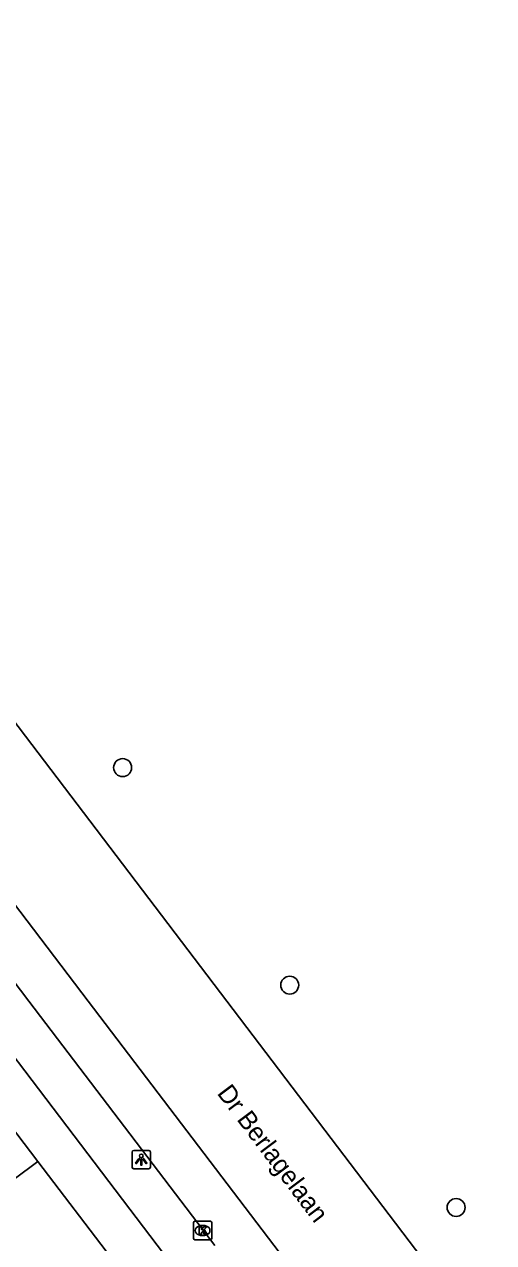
# Model space of a CAD drawing. Extents: x 160026 to 161302, y 384757 to 385701.
# Drawn here: x 160459.2 to 160484.8, y 385486.9 to 385553.2 of the extents above; entities that cross this region are included whole.
import ezdxf

# ---------------------------------------------------------------- set-up
doc = ezdxf.new("R2010")
doc.units = 0
for name, color, linetype in [('IMGEO_Boom', 7, 'Continuous'), ('IMGEO_Fietspad_gesloten', 7, 'Continuous'), ('IMGEO_Kolk', 7, 'Continuous'), ('IMGEO_Lichtpunt', 7, 'Continuous'), ('IMGEO_Openbare_ruimte_label', 7, 'Continuous'), ('IMGEO_Parkeervlak_open', 7, 'Continuous'), ('IMGEO_Rijbaan_lokaal_gesloten', 7, 'Continuous'), ('IMGEO_Voetpad_open', 7, 'Continuous')]:
    doc.layers.add(name, color=color, linetype=linetype)

msp = doc.modelspace()

# ---------------------------------------------------------------- linework, layer by layer
at = {"layer": 'IMGEO_Boom'}
for centre in [(160464.582, 385512.704), (160473.669, 385500.866), (160482.722, 385488.765)]:
    msp.add_circle(centre, 0.489, dxfattribs=at)
at = {"layer": 'IMGEO_Fietspad_gesloten'}
for points in [[(160450.164, 385508.169), (160467.607, 385485.214)], [(160449.613, 385504.891), (160459.973, 385491.267)], [(160463.968, 385486.014), (160459.973, 385491.267)]]:
    msp.add_lwpolyline(points, dxfattribs=at)
at = {"layer": 'IMGEO_Kolk'}
for p, q in [((160468.43, 385487.086), (160468.43, 385487.938)), ((160468.505, 385488.012), (160469.357, 385488.012)), ((160468.918, 385487.792), (160468.943, 385487.792)), ((160469.431, 385487.938), (160469.431, 385487.086)), ((160469.357, 385487.012), (160468.505, 385487.012)), ((160468.941, 385487.232), (160468.916, 385487.232))]:
    msp.add_line(p, q, dxfattribs=at)
for points in [[(160468.43, 385487.086), (160468.43, 385487.938)], [(160468.505, 385488.012), (160469.357, 385488.012)], [(160468.751, 385487.712), (160468.874, 385487.712), (160468.874, 385487.561), (160469.004, 385487.712), (160469.168, 385487.712), (160469.022, 385487.561), (160469.175, 385487.312), (160469.023, 385487.312), (160468.938, 385487.476), (160468.874, 385487.409), (160468.874, 385487.312), (160468.751, 385487.312), (160468.751, 385487.712)], [(160469.431, 385487.938), (160469.431, 385487.086)], [(160469.357, 385487.012), (160468.505, 385487.012)]]:
    msp.add_lwpolyline(points, dxfattribs=at)
for centre, start, end in [((160468.507, 385487.936), 91.55205, 178.44795), ((160468.507, 385487.936), 91.55205, 178.44795), ((160469.355, 385487.936), 1.55205, 88.44795), ((160469.355, 385487.936), 1.55205, 88.44795), ((160468.507, 385487.088), 181.55205, 268.44795), ((160468.507, 385487.088), 181.55205, 268.44795), ((160469.355, 385487.088), 271.55205, 358.44795), ((160469.355, 385487.088), 271.55205, 358.44795)]:
    msp.add_arc(centre, 0.0765, start, end, dxfattribs=at)
for centre, major_axis, ratio, start_param, end_param in [((160468.917, 385487.512), (-0.387, 0.002), 0.722429, 4.712389, 7.853982), ((160468.942, 385487.512), (-0.39, 0.002), 0.717154, 1.570796, 4.712389)]:
    msp.add_ellipse(centre, major_axis=major_axis, ratio=ratio, start_param=start_param, end_param=end_param, dxfattribs=at)
at = {"layer": 'IMGEO_Lichtpunt'}
for p, q in [((160465.095, 385491.773), (160465.095, 385490.966)), ((160465.095, 385491.773), (160465.095, 385490.966)), ((160465.997, 385491.868), (160465.189, 385491.868)), ((160465.997, 385491.868), (160465.189, 385491.868)), ((160466.091, 385490.966), (160466.091, 385491.773)), ((160466.091, 385490.966), (160466.091, 385491.773)), ((160465.189, 385490.872), (160465.997, 385490.872)), ((160465.189, 385490.872), (160465.997, 385490.872))]:
    msp.add_line(p, q, dxfattribs=at)
for points in [[(160465.469, 385491.437), (160465.508, 385491.409), (160465.32, 385491.147), (160465.282, 385491.174), (160465.469, 385491.437)], [(160465.571, 385491.389), (160465.618, 385491.389), (160465.618, 385491.067), (160465.571, 385491.067), (160465.571, 385491.389)], [(160465.681, 385491.409), (160465.719, 385491.436), (160465.906, 385491.174), (160465.867, 385491.146), (160465.681, 385491.409)]]:
    msp.add_lwpolyline(points, dxfattribs=at)
msp.add_circle((160465.594, 385491.571), 0.0994, dxfattribs=at)
for centre, start, end in [((160465.189, 385491.773), 90, 180), ((160465.189, 385491.773), 90, 180), ((160465.997, 385491.773), 0, 90), ((160465.997, 385491.773), 0, 90), ((160465.189, 385490.966), 180, 270), ((160465.189, 385490.966), 180, 270), ((160465.997, 385490.966), 270, 0), ((160465.997, 385490.966), 270, 360)]:
    msp.add_arc(centre, 0.0946, start, end, dxfattribs=at)
at = {"layer": 'IMGEO_Parkeervlak_open'}
msp.add_lwpolyline([(160469.59, 385486.692), (160459.481, 385500), (160452.433, 385509.278), (160452.147, 385509.654)], dxfattribs=at)
at = {"layer": 'IMGEO_Rijbaan_lokaal_gesloten'}
for points in [[(160429.878, 385553.156), (160470.248, 385500), (160484.761, 385480.89)], [(160427.902, 385545.817), (160462.714, 385500), (160479.436, 385477.991)]]:
    msp.add_lwpolyline(points, dxfattribs=at)
at = {"layer": 'IMGEO_Voetpad_open'}
msp.add_lwpolyline([(160459.973, 385491.267), (160457.445, 385489.407), (160447.064, 385503.011), (160449.613, 385504.891)], dxfattribs=at)

# ---------------------------------------------------------------- texts
at = {"layer": 'IMGEO_Openbare_ruimte_label'}
msp.add_text('Dr Berlagelaan', height=1, rotation=306.9959, dxfattribs=at).set_placement((160469.682, 385494.979))

doc.saveas('drawing.dxf')
